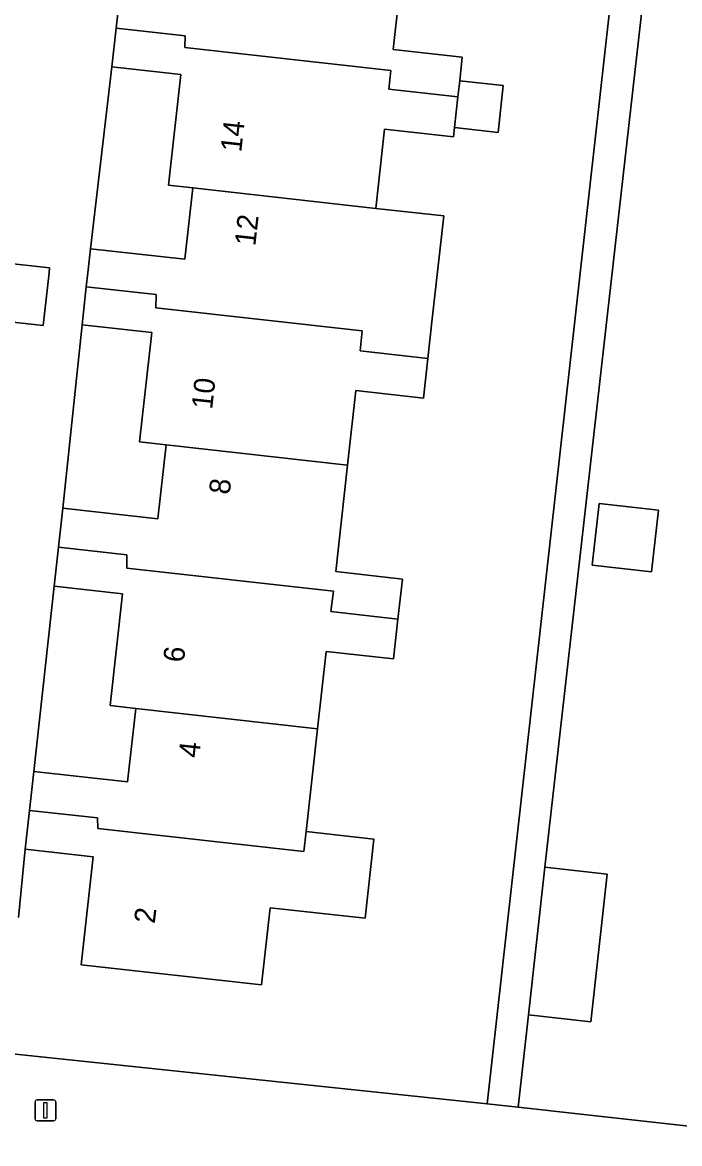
# Model space of a CAD drawing. Extents: x 162082 to 163401, y 388089 to 388636.
# Drawn here: x 162846.8 to 162878.3, y 388208.4 to 388262 of the extents above; entities that cross this region are included whole.
import ezdxf

# ---------------------------------------------------------------- set-up
doc = ezdxf.new("R2010")
doc.units = 0
for name, color, linetype in [('IMGEO_Erf', 7, 'Continuous'), ('IMGEO_Lichtmast', 7, 'Continuous'), ('IMGEO_Pand', 7, 'Continuous'), ('IMGEO_Pand_nummerreeks', 7, 'Continuous'), ('IMGEO_Rijbaan_lokaal_open', 7, 'Continuous'), ('IMGEO_Voetpad_open', 7, 'Continuous')]:
    doc.layers.add(name, color=color, linetype=linetype)

msp = doc.modelspace()

# ---------------------------------------------------------------- linework, layer by layer
at = {"layer": 'IMGEO_Erf'}
for points in [[(162904.351, 388264.947), (162906.732, 388286.253), (162879.495, 388289.345), (162878.68, 388282.253), (162881.606, 388281.919), (162880.794, 388274.887), (162877.89, 388275.216), (162871.824, 388221.573), (162874.806, 388221.244), (162874.026, 388214.187), (162871.044, 388214.516), (162870.554, 388210.092), (162873.536, 388209.762), (162895.523, 388207.331), (162900.237, 388206.821)], [(162843.932, 388212.902), (162869.062, 388210.255), (162877.258, 388283.449)], [(162865.109, 388265.541), (162864.566, 388260.672), (162867.875, 388260.303), (162867.75, 388259.182), (162869.837, 388258.949), (162869.587, 388256.706), (162867.5, 388256.939), (162867.451, 388256.504), (162864.158, 388256.871), (162863.735, 388253.076), (162866.989, 388252.713), (162866.438, 388247.79), (162866.227, 388245.898), (162866.016, 388244.006), (162862.79, 388244.366), (162862.392, 388240.803), (162861.824, 388235.709), (162865.008, 388235.353), (162864.794, 388233.442), (162864.581, 388231.531), (162861.364, 388231.89), (162860.952, 388228.197), (162860.403, 388223.284), (162863.647, 388222.922), (162863.224, 388219.129), (162858.68, 388219.636), (162858.268, 388215.943), (162849.651, 388216.905), (162850.227, 388222.068), (162846.974, 388222.431), (162846.648, 388219.169)]]:
    msp.add_lwpolyline(points, dxfattribs=at)
for points in [[(162850.097, 388251.147), (162854.609, 388250.644), (162854.989, 388254.052), (162853.83, 388254.181), (162854.422, 388259.485), (162851.122, 388259.853)], [(162848.772, 388238.735), (162853.321, 388238.228), (162853.716, 388241.771), (162852.442, 388241.914), (162853.026, 388247.144), (162849.692, 388247.516)], [(162877.252, 388238.652), (162876.922, 388235.701), (162874.092, 388236.018), (162874.422, 388238.969)], [(162847.39, 388226.156), (162851.867, 388225.657), (162852.258, 388229.163), (162851.03, 388229.3), (162851.627, 388234.648), (162848.357, 388235.013)]]:
    msp.add_lwpolyline(points, close=True, dxfattribs=at)
at = {"layer": 'IMGEO_Lichtmast'}
for p, q in [((162847.443, 388209.548), (162847.443, 388210.348)), ((162847.443, 388210.348), (162847.443, 388209.548)), ((162847.543, 388210.448), (162848.333, 388210.448)), ((162848.333, 388210.448), (162847.543, 388210.448)), ((162848.433, 388210.348), (162848.433, 388209.548)), ((162848.433, 388209.548), (162848.433, 388210.348)), ((162848.333, 388209.448), (162847.543, 388209.448)), ((162847.543, 388209.448), (162848.333, 388209.448))]:
    msp.add_line(p, q, dxfattribs=at)
msp.add_lwpolyline([(162847.863, 388210.323), (162848.013, 388210.323), (162848.013, 388209.573), (162847.863, 388209.573), (162847.863, 388210.323)], dxfattribs=at)
for centre, start, end in [((162847.543, 388210.348), 90, 180), ((162847.543, 388210.348), 90, 180), ((162848.333, 388210.348), 0, 90), ((162848.333, 388210.348), 360, 90), ((162847.543, 388209.548), 180, 270), ((162847.543, 388209.548), 180, 270), ((162848.333, 388209.548), 270, 0), ((162848.333, 388209.548), 270, 0)]:
    msp.add_arc(centre, 0.1, start, end, dxfattribs=at)
at = {"layer": 'IMGEO_Pand'}
for points in [[(162865.109, 388265.541), (162856.411, 388266.508), (162856.023, 388263.036), (162851.533, 388263.537), (162851.328, 388261.695), (162854.618, 388261.324), (162854.607, 388260.771), (162864.459, 388259.674), (162864.362, 388258.772), (162867.663, 388258.404), (162867.75, 388259.182), (162867.875, 388260.303), (162864.566, 388260.672)], [(162867.663, 388258.404), (162864.362, 388258.772), (162864.459, 388259.674), (162854.607, 388260.771), (162854.618, 388261.324), (162851.328, 388261.695), (162851.122, 388259.853), (162854.422, 388259.485), (162853.83, 388254.181), (162854.989, 388254.052), (162863.735, 388253.076), (162864.158, 388256.871), (162867.451, 388256.504), (162867.5, 388256.939)], [(162867.75, 388259.182), (162867.663, 388258.404), (162867.5, 388256.939), (162869.587, 388256.706), (162869.837, 388258.949)], [(162863.735, 388253.076), (162854.989, 388254.052), (162854.609, 388250.644), (162850.097, 388251.147), (162849.969, 388250), (162849.894, 388249.33), (162853.232, 388248.957), (162853.221, 388248.322), (162863.089, 388247.223), (162862.988, 388246.259), (162866.227, 388245.898), (162866.438, 388247.79), (162866.989, 388252.713)], [(162862.392, 388240.803), (162862.79, 388244.366), (162866.016, 388244.006), (162866.227, 388245.898), (162862.988, 388246.259), (162863.089, 388247.223), (162853.221, 388248.322), (162853.232, 388248.957), (162849.894, 388249.33), (162849.692, 388247.516), (162853.026, 388247.144), (162852.442, 388241.914), (162853.716, 388241.771)], [(162864.794, 388233.442), (162865.008, 388235.353), (162861.824, 388235.709), (162862.392, 388240.803), (162853.716, 388241.771), (162853.321, 388238.228), (162848.772, 388238.735), (162848.565, 388236.875), (162851.834, 388236.51), (162851.834, 388235.873), (162861.711, 388234.773), (162861.594, 388233.799)], [(162874.092, 388236.018), (162876.922, 388235.701), (162877.252, 388238.652), (162874.422, 388238.969)], [(162860.952, 388228.197), (162861.364, 388231.89), (162864.581, 388231.531), (162864.794, 388233.442), (162861.594, 388233.799), (162861.711, 388234.773), (162851.834, 388235.873), (162851.834, 388236.51), (162848.565, 388236.875), (162848.357, 388235.013), (162851.627, 388234.648), (162851.03, 388229.3), (162852.258, 388229.163)], [(162860.952, 388228.197), (162852.258, 388229.163), (162851.867, 388225.657), (162847.39, 388226.156), (162847.182, 388224.292), (162850.432, 388223.93), (162850.448, 388223.424), (162860.296, 388222.327), (162860.403, 388223.284)], [(162847.182, 388224.292), (162846.974, 388222.431), (162850.227, 388222.068), (162849.651, 388216.905), (162858.268, 388215.943), (162858.68, 388219.636), (162863.224, 388219.129), (162863.647, 388222.922), (162860.403, 388223.284), (162860.296, 388222.327), (162850.448, 388223.424), (162850.432, 388223.93)], [(162871.044, 388214.516), (162874.026, 388214.187), (162874.806, 388221.244), (162871.824, 388221.573)]]:
    msp.add_lwpolyline(points, close=True, dxfattribs=at)
at = {"layer": 'IMGEO_Rijbaan_lokaal_open'}
msp.add_lwpolyline([(162846.648, 388219.169), (162846.974, 388222.431), (162847.182, 388224.292), (162847.39, 388226.156), (162848.357, 388235.013), (162848.565, 388236.875), (162848.772, 388238.735), (162849.692, 388247.516), (162849.894, 388249.33), (162849.969, 388250), (162850.097, 388251.147), (162851.122, 388259.853), (162851.328, 388261.695), (162851.533, 388263.537)], dxfattribs=at)
for points in [[(162847.831, 388247.473), (162848.114, 388250), (162848.14, 388250.229), (162843.498, 388250.747), (162843.414, 388250), (162843.189, 388247.991)], [(162848.14, 388250.229), (162848.114, 388250), (162847.831, 388247.473), (162843.189, 388247.991), (162843.414, 388250), (162843.498, 388250.747)]]:
    msp.add_lwpolyline(points, close=True, dxfattribs=at)
at = {"layer": 'IMGEO_Voetpad_open'}
msp.add_lwpolyline([(162877.89, 388275.216), (162878.68, 388282.253), (162879.495, 388289.345), (162877.935, 388289.522), (162877.258, 388283.449), (162869.062, 388210.255), (162870.554, 388210.092), (162871.044, 388214.516), (162871.824, 388221.573)], close=True, dxfattribs=at)
for points in [[(162870.554, 388210.092), (162869.062, 388210.255), (162843.932, 388212.902), (162837.876, 388213.576), (162783.503, 388219.652), (162780.519, 388219.969), (162727.336, 388225.893), (162727.328, 388225.872), (162723.268, 388226.21)], [(162834.672, 388208.952), (162837.039, 388208.697), (162843.687, 388207.981), (162868.91, 388205.265), (162869.711, 388205.176), (162869.766, 388205.672), (162873.522, 388205.254), (162873.467, 388204.758), (162884.429, 388203.536), (162887.205, 388203.227), (162897.852, 388201.954), (162899.823, 388201.772), (162900.237, 388206.821), (162895.523, 388207.331), (162873.536, 388209.762), (162870.554, 388210.092)]]:
    msp.add_lwpolyline(points, dxfattribs=at)

# ---------------------------------------------------------------- texts
at = {"layer": 'IMGEO_Pand_nummerreeks'}
for s, rotation, p in [('14', 83.6289, (162857.304, 388255.737)), ('12', 83.6377, (162857.976, 388251.251)), ('10', 83.6285, (162855.912, 388243.437)), ('8', 83.6385, (162856.749, 388239.366)), ('6', 83.6304, (162854.558, 388231.336)), ('4', 83.6365, (162855.292, 388226.773)), ('2', 83.6342, (162853.168, 388218.847))]:
    msp.add_text(s, height=1, rotation=rotation, dxfattribs=at).set_placement(p)

doc.saveas('drawing.dxf')
